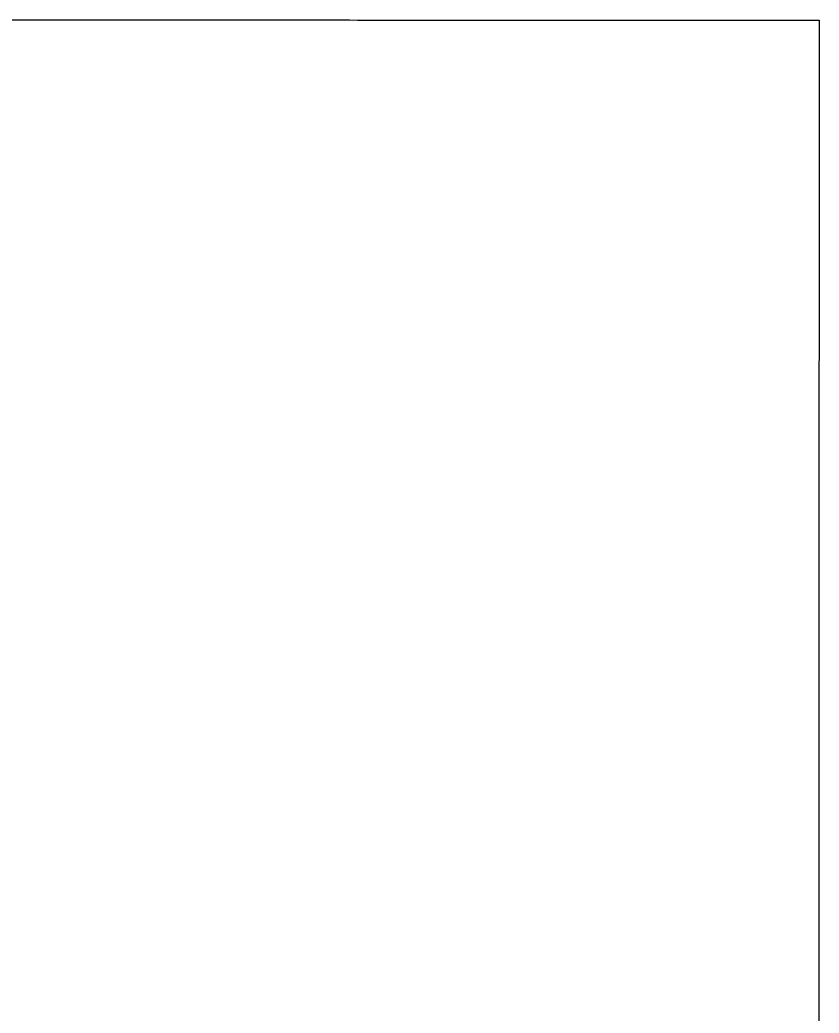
# Model space of a CAD drawing. Extents: x -7.3 to 34, y 0 to 22.
# Drawn here: x 32.86257 to 32.8836, y 3.85476 to 3.88091 of the extents above; entities that cross this region are included whole.
import ezdxf

# ---------------------------------------------------------------- set-up
doc = ezdxf.new("R2010")
doc.units = 0
doc.layers.add('SH_Data', color=7, linetype='Continuous')

msp = doc.modelspace()

# ---------------------------------------------------------------- linework, layer by layer
at = {"layer": 'SH_Data'}
for p, q in [((32.862066, 3.880913), (32.862983, 3.880913)), ((32.862983, 3.880913), (32.863899, 3.880912)), ((32.863899, 3.880912), (32.864814, 3.880912)), ((32.864814, 3.880912), (32.86527, 3.880912)), ((32.86527, 3.880912), (32.865724, 3.880912)), ((32.865724, 3.880912), (32.866178, 3.880911)), ((32.866178, 3.880911), (32.86663, 3.880911)), ((32.86663, 3.880911), (32.86708, 3.880911)), ((32.86708, 3.880911), (32.867529, 3.880911)), ((32.867529, 3.880911), (32.867975, 3.880911)), ((32.867975, 3.880911), (32.86842, 3.880911)), ((32.86842, 3.880911), (32.868861, 3.88091)), ((32.868861, 3.88091), (32.8693, 3.88091)), ((32.8693, 3.88091), (32.869736, 3.88091)), ((32.869736, 3.88091), (32.869953, 3.88091)), ((32.869953, 3.88091), (32.87017, 3.88091)), ((32.87017, 3.88091), (32.870385, 3.88091)), ((32.870385, 3.88091), (32.870599, 3.88091)), ((32.870599, 3.88091), (32.870813, 3.88091)), ((32.870813, 3.88091), (32.871026, 3.88091)), ((32.871026, 3.88091), (32.871238, 3.88091)), ((32.871238, 3.88091), (32.871449, 3.880909)), ((32.871449, 3.880909), (32.871659, 3.880909)), ((32.871659, 3.880909), (32.871868, 3.880909)), ((32.871868, 3.880909), (32.872076, 3.880909)), ((32.872076, 3.880909), (32.872283, 3.880909)), ((32.872283, 3.880909), (32.872488, 3.880909)), ((32.872488, 3.880909), (32.872693, 3.880909)), ((32.872693, 3.880909), (32.872897, 3.880909)), ((32.872897, 3.880909), (32.873099, 3.880909)), ((32.873099, 3.880909), (32.873301, 3.880909)), ((32.873301, 3.880909), (32.873501, 3.880909)), ((32.873501, 3.880909), (32.8737, 3.880909)), ((32.8737, 3.880909), (32.873898, 3.880909)), ((32.873898, 3.880909), (32.874094, 3.880909)), ((32.874094, 3.880909), (32.87429, 3.880908)), ((32.87429, 3.880908), (32.874483, 3.880908)), ((32.874483, 3.880908), (32.874676, 3.880908)), ((32.874676, 3.880908), (32.874867, 3.880908)), ((32.874867, 3.880908), (32.875057, 3.880908)), ((32.875057, 3.880908), (32.875246, 3.880908)), ((32.875246, 3.880908), (32.875433, 3.880908)), ((32.875433, 3.880908), (32.875618, 3.880908)), ((32.875618, 3.880908), (32.875802, 3.880908)), ((32.875802, 3.880908), (32.875985, 3.880908)), ((32.875985, 3.880908), (32.876166, 3.880908)), ((32.876166, 3.880908), (32.876346, 3.880908)), ((32.876346, 3.880908), (32.876523, 3.880908)), ((32.876523, 3.880908), (32.8767, 3.880908)), ((32.8767, 3.880908), (32.876875, 3.880907)), ((32.876875, 3.880907), (32.877048, 3.880907)), ((32.877048, 3.880907), (32.877219, 3.880907)), ((32.877219, 3.880907), (32.877389, 3.880907)), ((32.877389, 3.880907), (32.877557, 3.880907)), ((32.877557, 3.880907), (32.877723, 3.880907)), ((32.877723, 3.880907), (32.877887, 3.880907)), ((32.877887, 3.880907), (32.87805, 3.880907)), ((32.87805, 3.880907), (32.878211, 3.880907)), ((32.878211, 3.880907), (32.87837, 3.880907)), ((32.87837, 3.880907), (32.878527, 3.880907)), ((32.878527, 3.880907), (32.878682, 3.880907)), ((32.878682, 3.880907), (32.878836, 3.880907)), ((32.878836, 3.880907), (32.878987, 3.880907)), ((32.878987, 3.880907), (32.879136, 3.880907)), ((32.879136, 3.880907), (32.879284, 3.880907)), ((32.879284, 3.880907), (32.879429, 3.880907)), ((32.879429, 3.880907), (32.879572, 3.880906)), ((32.879572, 3.880906), (32.879714, 3.880906)), ((32.879714, 3.880906), (32.879853, 3.880906)), ((32.879853, 3.880906), (32.87999, 3.880906)), ((32.87999, 3.880906), (32.880125, 3.880906)), ((32.880125, 3.880906), (32.880258, 3.880906)), ((32.880258, 3.880906), (32.880388, 3.880906)), ((32.880388, 3.880906), (32.880517, 3.880906)), ((32.880517, 3.880906), (32.880643, 3.880906)), ((32.880643, 3.880906), (32.880767, 3.880906)), ((32.880767, 3.880906), (32.880888, 3.880906)), ((32.880888, 3.880906), (32.881007, 3.880906)), ((32.881007, 3.880906), (32.881124, 3.880906)), ((32.881124, 3.880906), (32.881239, 3.880906)), ((32.881239, 3.880906), (32.881351, 3.880906)), ((32.881351, 3.880906), (32.881461, 3.880906)), ((32.881461, 3.880906), (32.881568, 3.880906)), ((32.881568, 3.880906), (32.881673, 3.880906)), ((32.881673, 3.880906), (32.881775, 3.880906)), ((32.881775, 3.880906), (32.881875, 3.880906)), ((32.881875, 3.880906), (32.881972, 3.880906)), ((32.881972, 3.880906), (32.882067, 3.880906)), ((32.882067, 3.880906), (32.882159, 3.880906)), ((32.882159, 3.880906), (32.882249, 3.880905)), ((32.882249, 3.880905), (32.882336, 3.880905)), ((32.882336, 3.880905), (32.88242, 3.880905)), ((32.88242, 3.880905), (32.882502, 3.880905)), ((32.882502, 3.880905), (32.882581, 3.880905)), ((32.882581, 3.880905), (32.882657, 3.880905)), ((32.882657, 3.880905), (32.88273, 3.880905)), ((32.88273, 3.880905), (32.882801, 3.880905)), ((32.882801, 3.880905), (32.882869, 3.880905)), ((32.882869, 3.880905), (32.882934, 3.880905)), ((32.882934, 3.880905), (32.882996, 3.880905)), ((32.882996, 3.880905), (32.883055, 3.880905)), ((32.883055, 3.880905), (32.883111, 3.880905)), ((32.883111, 3.880905), (32.883165, 3.880905)), ((32.883165, 3.880905), (32.883215, 3.880905)), ((32.883215, 3.880905), (32.883263, 3.880905)), ((32.883263, 3.880905), (32.883307, 3.880905)), ((32.883307, 3.880905), (32.883349, 3.880905)), ((32.883349, 3.880905), (32.883387, 3.880905)), ((32.883387, 3.880905), (32.883423, 3.880905)), ((32.883423, 3.880905), (32.883439, 3.880905)), ((32.883439, 3.880905), (32.883455, 3.880905)), ((32.883455, 3.880905), (32.88347, 3.880905)), ((32.88347, 3.880905), (32.883484, 3.880905)), ((32.883484, 3.880905), (32.883497, 3.880905)), ((32.883497, 3.880905), (32.88351, 3.880905)), ((32.88351, 3.880905), (32.883522, 3.880905)), ((32.883522, 3.880905), (32.883533, 3.880905)), ((32.883533, 3.880905), (32.883543, 3.880905)), ((32.883543, 3.880905), (32.883552, 3.880905)), ((32.883552, 3.880905), (32.883561, 3.880905)), ((32.883561, 3.880905), (32.883569, 3.880905)), ((32.883569, 3.880905), (32.883576, 3.880905)), ((32.883576, 3.880905), (32.883582, 3.880905)), ((32.883582, 3.880905), (32.883587, 3.880905)), ((32.883587, 3.880905), (32.883592, 3.880905)), ((32.883592, 3.880905), (32.883595, 3.880905)), ((32.883595, 3.880905), (32.883598, 3.880905)), ((32.883598, 3.880905), (32.8836, 3.880905)), ((32.8836, 3.880905), (32.883601, 3.880905)), ((32.883601, 3.880905), (32.883602, 3.880905)), ((32.883602, 3.880905), (32.883602, 3.880904)), ((32.883602, 3.880904), (32.883602, 3.880902)), ((32.883602, 3.880902), (32.883602, 3.8809)), ((32.883602, 3.8809), (32.883602, 3.880896)), ((32.883602, 3.880896), (32.883602, 3.88089)), ((32.883602, 3.88089), (32.883602, 3.880884)), ((32.883602, 3.880884), (32.883602, 3.880877)), ((32.883602, 3.880877), (32.883602, 3.880868)), ((32.883602, 3.880868), (32.883602, 3.880859)), ((32.883602, 3.880859), (32.883602, 3.880848)), ((32.883602, 3.880848), (32.883602, 3.880837)), ((32.883602, 3.880837), (32.883602, 3.880824)), ((32.883602, 3.880824), (32.883602, 3.88081)), ((32.883602, 3.88081), (32.883602, 3.880795)), ((32.883602, 3.880795), (32.883602, 3.880779)), ((32.883602, 3.880779), (32.883602, 3.880762)), ((32.883602, 3.880762), (32.883602, 3.880744)), ((32.883602, 3.880744), (32.883602, 3.880725)), ((32.883602, 3.880725), (32.883602, 3.880704)), ((32.883602, 3.880704), (32.883602, 3.880683)), ((32.883602, 3.880683), (32.883602, 3.880661)), ((32.883602, 3.880661), (32.883602, 3.880637)), ((32.883602, 3.880637), (32.883602, 3.880612)), ((32.883602, 3.880612), (32.883602, 3.880587)), ((32.883602, 3.880587), (32.883602, 3.88056)), ((32.883602, 3.88056), (32.883602, 3.880532)), ((32.883602, 3.880532), (32.883602, 3.880503)), ((32.883602, 3.880503), (32.883602, 3.880474)), ((32.883602, 3.880474), (32.883602, 3.880443)), ((32.883602, 3.880443), (32.883602, 3.880411)), ((32.883602, 3.880411), (32.883602, 3.880378)), ((32.883602, 3.880378), (32.883602, 3.880344)), ((32.883602, 3.880344), (32.883602, 3.880308)), ((32.883602, 3.880308), (32.883602, 3.880272)), ((32.883602, 3.880076), (32.883601, 3.880034)), ((32.883602, 3.880272), (32.883602, 3.880235)), ((32.883602, 3.880235), (32.883602, 3.880197)), ((32.883602, 3.880197), (32.883602, 3.880158)), ((32.883602, 3.880158), (32.883602, 3.880117)), ((32.883602, 3.880117), (32.883602, 3.880076)), ((32.883601, 3.880034), (32.883601, 3.87999)), ((32.883601, 3.87999), (32.883601, 3.879946)), ((32.883601, 3.879946), (32.883601, 3.8799)), ((32.883601, 3.8799), (32.883601, 3.879854)), ((32.883601, 3.879854), (32.883601, 3.879806)), ((32.883601, 3.879806), (32.883601, 3.879758)), ((32.883601, 3.879758), (32.883601, 3.879708)), ((32.883601, 3.879708), (32.883601, 3.879658)), ((32.883601, 3.879658), (32.883601, 3.879606)), ((32.883601, 3.879606), (32.883601, 3.879554)), ((32.883601, 3.879554), (32.883601, 3.8795)), ((32.883601, 3.8795), (32.883601, 3.879446)), ((32.883601, 3.879446), (32.883601, 3.87939)), ((32.883601, 3.87939), (32.883601, 3.879334)), ((32.883601, 3.879334), (32.883601, 3.879276)), ((32.883601, 3.879276), (32.883601, 3.879217)), ((32.883601, 3.879217), (32.883601, 3.879158)), ((32.883601, 3.879158), (32.883601, 3.879097)), ((32.883601, 3.879097), (32.883601, 3.879036)), ((32.883601, 3.879036), (32.883601, 3.878973)), ((32.883601, 3.878973), (32.883601, 3.87891)), ((32.883601, 3.87891), (32.883601, 3.878845)), ((32.883601, 3.878845), (32.883601, 3.87878)), ((32.883601, 3.87878), (32.883601, 3.878713)), ((32.883601, 3.878713), (32.883601, 3.878646)), ((32.883601, 3.878646), (32.883601, 3.878577)), ((32.883601, 3.878577), (32.883601, 3.878508)), ((32.883601, 3.878508), (32.883601, 3.878438)), ((32.883601, 3.878438), (32.883601, 3.878366)), ((32.883601, 3.878366), (32.883601, 3.878294)), ((32.883601, 3.878294), (32.883601, 3.878221)), ((32.883601, 3.878221), (32.883601, 3.878146)), ((32.883601, 3.878146), (32.883601, 3.878071)), ((32.883601, 3.878071), (32.883601, 3.877995)), ((32.883601, 3.877995), (32.883601, 3.877918)), ((32.883601, 3.877918), (32.883601, 3.87784)), ((32.883601, 3.87784), (32.883601, 3.877761)), ((32.883601, 3.877761), (32.883601, 3.877681)), ((32.883601, 3.877435), (32.8836, 3.877351)), ((32.883601, 3.877681), (32.883601, 3.8776)), ((32.883601, 3.8776), (32.883601, 3.877518)), ((32.883601, 3.877518), (32.883601, 3.877435)), ((32.8836, 3.877351), (32.8836, 3.877267)), ((32.8836, 3.877267), (32.8836, 3.877181)), ((32.8836, 3.877181), (32.8836, 3.877094)), ((32.8836, 3.877094), (32.8836, 3.877007)), ((32.8836, 3.877007), (32.8836, 3.876918)), ((32.8836, 3.876918), (32.8836, 3.876829)), ((32.8836, 3.876829), (32.8836, 3.876739)), ((32.8836, 3.876739), (32.8836, 3.876648)), ((32.8836, 3.876648), (32.8836, 3.876555)), ((32.8836, 3.876555), (32.8836, 3.876462)), ((32.8836, 3.876462), (32.8836, 3.876368)), ((32.8836, 3.876368), (32.8836, 3.876273)), ((32.8836, 3.876273), (32.8836, 3.876177)), ((32.8836, 3.876177), (32.8836, 3.876081)), ((32.8836, 3.876081), (32.8836, 3.875983)), ((32.8836, 3.875983), (32.8836, 3.875884)), ((32.8836, 3.875884), (32.8836, 3.875785)), ((32.8836, 3.875785), (32.8836, 3.875684)), ((32.8836, 3.875684), (32.8836, 3.875583)), ((32.8836, 3.875583), (32.8836, 3.875481)), ((32.8836, 3.875481), (32.8836, 3.875378)), ((32.8836, 3.875378), (32.8836, 3.875274)), ((32.8836, 3.875274), (32.8836, 3.875169)), ((32.8836, 3.875169), (32.8836, 3.875063)), ((32.8836, 3.875063), (32.8836, 3.874956)), ((32.8836, 3.874956), (32.8836, 3.874848)), ((32.8836, 3.874848), (32.8836, 3.87474)), ((32.8836, 3.87474), (32.883599, 3.874631)), ((32.883599, 3.874631), (32.883599, 3.87452)), ((32.883599, 3.87452), (32.883599, 3.874409)), ((32.883599, 3.874409), (32.883599, 3.874297)), ((32.883599, 3.874297), (32.883599, 3.874184)), ((32.883599, 3.874184), (32.883599, 3.87407)), ((32.883599, 3.87407), (32.883599, 3.873956)), ((32.883599, 3.873956), (32.883599, 3.87384)), ((32.883599, 3.87384), (32.883599, 3.873724)), ((32.883599, 3.873724), (32.883599, 3.873606)), ((32.883599, 3.873606), (32.883599, 3.873488)), ((32.883599, 3.873488), (32.883599, 3.873369)), ((32.883599, 3.873369), (32.883599, 3.873249)), ((32.883599, 3.873249), (32.883599, 3.873129)), ((32.883599, 3.873129), (32.883599, 3.873007)), ((32.883599, 3.873007), (32.883599, 3.872885)), ((32.883599, 3.872885), (32.883599, 3.872761)), ((32.883599, 3.872761), (32.883599, 3.872637)), ((32.883599, 3.872637), (32.883599, 3.872512)), ((32.883599, 3.872512), (32.883599, 3.872386)), ((32.883599, 3.872386), (32.883599, 3.872259)), ((32.883599, 3.872259), (32.883599, 3.872132)), ((32.883599, 3.872004), (32.883598, 3.871874)), ((32.883599, 3.872132), (32.883599, 3.872004)), ((32.883598, 3.871874), (32.883598, 3.871744)), ((32.883598, 3.871744), (32.883598, 3.871613)), ((32.883598, 3.871613), (32.883598, 3.871481)), ((32.883598, 3.871481), (32.883598, 3.871349)), ((32.883598, 3.871349), (32.883598, 3.871215)), ((32.883598, 3.871215), (32.883598, 3.871081)), ((32.883598, 3.871081), (32.883598, 3.870946)), ((32.883598, 3.870946), (32.883598, 3.87081)), ((32.883598, 3.87081), (32.883598, 3.870674)), ((32.883598, 3.870674), (32.883598, 3.870536)), ((32.883598, 3.870536), (32.883598, 3.870398)), ((32.883598, 3.870398), (32.883598, 3.870258)), ((32.883598, 3.870258), (32.883598, 3.870118)), ((32.883598, 3.870118), (32.883598, 3.869978)), ((32.883598, 3.869978), (32.883598, 3.869836)), ((32.883598, 3.869836), (32.883598, 3.869694)), ((32.883598, 3.869694), (32.883598, 3.86955)), ((32.883598, 3.86955), (32.883598, 3.869406)), ((32.883598, 3.869406), (32.883598, 3.869262)), ((32.883598, 3.869262), (32.883597, 3.869116)), ((32.883597, 3.869116), (32.883597, 3.868969)), ((32.883597, 3.868969), (32.883597, 3.868822)), ((32.883597, 3.868822), (32.883597, 3.868674)), ((32.883597, 3.868674), (32.883597, 3.868525)), ((32.883597, 3.868525), (32.883597, 3.868376)), ((32.883597, 3.868376), (32.883597, 3.868225)), ((32.883597, 3.868225), (32.883597, 3.868074)), ((32.883597, 3.868074), (32.883597, 3.867922)), ((32.883597, 3.867922), (32.883597, 3.86777)), ((32.883597, 3.86777), (32.883597, 3.867616)), ((32.883597, 3.867616), (32.883597, 3.867462)), ((32.883597, 3.867462), (32.883597, 3.867151)), ((32.883597, 3.867151), (32.883597, 3.866837)), ((32.883597, 3.866837), (32.883596, 3.86652)), ((32.883596, 3.86652), (32.883596, 3.8662)), ((32.883596, 3.8662), (32.883596, 3.865876)), ((32.883596, 3.865876), (32.883596, 3.86555)), ((32.883596, 3.86555), (32.883596, 3.865221)), ((32.883596, 3.865221), (32.883596, 3.864889)), ((32.883596, 3.864889), (32.883596, 3.864554)), ((32.883596, 3.864554), (32.883596, 3.864215)), ((32.883596, 3.864215), (32.883596, 3.863874)), ((32.883596, 3.863874), (32.883595, 3.86353)), ((32.883595, 3.86353), (32.883595, 3.863183)), ((32.883595, 3.863183), (32.883595, 3.862834)), ((32.883595, 3.862834), (32.883595, 3.862481)), ((32.883595, 3.862481), (32.883595, 3.862125)), ((32.883595, 3.862125), (32.883595, 3.861767)), ((32.883595, 3.861767), (32.883595, 3.861406)), ((32.883595, 3.861406), (32.883594, 3.861042)), ((32.883594, 3.861042), (32.883594, 3.860675)), ((32.883594, 3.860675), (32.883594, 3.860306)), ((32.883594, 3.860306), (32.883594, 3.859933)), ((32.883594, 3.859933), (32.883594, 3.859558)), ((32.883594, 3.859558), (32.883594, 3.85918)), ((32.883594, 3.85918), (32.883594, 3.8588)), ((32.883594, 3.8588), (32.883594, 3.858416)), ((32.883594, 3.858416), (32.883593, 3.858031)), ((32.883593, 3.858031), (32.883593, 3.857642)), ((32.883593, 3.857642), (32.883593, 3.857251)), ((32.883593, 3.857251), (32.883593, 3.856857)), ((32.883593, 3.856857), (32.883593, 3.85646)), ((32.883593, 3.85646), (32.883593, 3.856061)), ((32.883593, 3.856061), (32.883592, 3.85566)), ((32.883592, 3.85566), (32.883592, 3.855255)), ((32.883592, 3.855255), (32.883592, 3.854849)), ((32.883592, 3.854849), (32.883592, 3.854439))]:
    msp.add_line(p, q, dxfattribs=at)
msp.add_lwpolyline([(32.862066, 3.880913), (32.862983, 3.880913), (32.863899, 3.880912), (32.864814, 3.880912), (32.86527, 3.880912), (32.865724, 3.880912), (32.866178, 3.880911), (32.86663, 3.880911), (32.86708, 3.880911), (32.867529, 3.880911), (32.867975, 3.880911), (32.86842, 3.880911), (32.868861, 3.88091), (32.8693, 3.88091), (32.869736, 3.88091), (32.869953, 3.88091), (32.87017, 3.88091), (32.870385, 3.88091), (32.870599, 3.88091), (32.870813, 3.88091), (32.871026, 3.88091), (32.871238, 3.88091), (32.871449, 3.880909), (32.871659, 3.880909), (32.871868, 3.880909), (32.872076, 3.880909), (32.872283, 3.880909), (32.872488, 3.880909), (32.872693, 3.880909), (32.872897, 3.880909), (32.873099, 3.880909), (32.873301, 3.880909), (32.873501, 3.880909), (32.8737, 3.880909), (32.873898, 3.880909), (32.874094, 3.880909), (32.87429, 3.880908), (32.874483, 3.880908), (32.874676, 3.880908), (32.874867, 3.880908), (32.875057, 3.880908), (32.875246, 3.880908), (32.875433, 3.880908), (32.875618, 3.880908), (32.875802, 3.880908), (32.875985, 3.880908), (32.876166, 3.880908), (32.876346, 3.880908), (32.876523, 3.880908), (32.8767, 3.880908), (32.876875, 3.880907), (32.877048, 3.880907), (32.877219, 3.880907), (32.877389, 3.880907), (32.877557, 3.880907), (32.877723, 3.880907), (32.877887, 3.880907), (32.87805, 3.880907), (32.878211, 3.880907), (32.87837, 3.880907), (32.878527, 3.880907), (32.878682, 3.880907), (32.878836, 3.880907), (32.878987, 3.880907), (32.879136, 3.880907), (32.879284, 3.880907), (32.879429, 3.880907), (32.879572, 3.880906), (32.879714, 3.880906), (32.879853, 3.880906), (32.87999, 3.880906), (32.880125, 3.880906), (32.880258, 3.880906), (32.880388, 3.880906), (32.880517, 3.880906), (32.880643, 3.880906), (32.880767, 3.880906), (32.880888, 3.880906), (32.881007, 3.880906), (32.881124, 3.880906), (32.881239, 3.880906), (32.881351, 3.880906), (32.881461, 3.880906), (32.881568, 3.880906), (32.881673, 3.880906), (32.881775, 3.880906), (32.881875, 3.880906), (32.881972, 3.880906), (32.882067, 3.880906), (32.882159, 3.880906), (32.882249, 3.880905), (32.882336, 3.880905), (32.88242, 3.880905), (32.882502, 3.880905), (32.882581, 3.880905), (32.882657, 3.880905), (32.88273, 3.880905), (32.882801, 3.880905), (32.882869, 3.880905), (32.882934, 3.880905), (32.882996, 3.880905), (32.883055, 3.880905), (32.883111, 3.880905), (32.883165, 3.880905), (32.883215, 3.880905), (32.883263, 3.880905), (32.883307, 3.880905), (32.883349, 3.880905), (32.883387, 3.880905), (32.883423, 3.880905), (32.883439, 3.880905), (32.883455, 3.880905), (32.88347, 3.880905), (32.883484, 3.880905), (32.883497, 3.880905), (32.88351, 3.880905), (32.883522, 3.880905), (32.883533, 3.880905), (32.883543, 3.880905), (32.883552, 3.880905), (32.883561, 3.880905), (32.883569, 3.880905), (32.883576, 3.880905), (32.883582, 3.880905), (32.883587, 3.880905), (32.883592, 3.880905), (32.883595, 3.880905), (32.883598, 3.880905), (32.8836, 3.880905), (32.883601, 3.880905), (32.883602, 3.880905), (32.883602, 3.880904), (32.883602, 3.880902), (32.883602, 3.8809), (32.883602, 3.880896), (32.883602, 3.88089), (32.883602, 3.880884), (32.883602, 3.880877), (32.883602, 3.880868), (32.883602, 3.880859), (32.883602, 3.880848), (32.883602, 3.880837), (32.883602, 3.880824), (32.883602, 3.88081), (32.883602, 3.880795), (32.883602, 3.880779), (32.883602, 3.880762), (32.883602, 3.880744), (32.883602, 3.880725), (32.883602, 3.880704), (32.883602, 3.880683), (32.883602, 3.880661), (32.883602, 3.880637), (32.883602, 3.880612), (32.883602, 3.880587), (32.883602, 3.88056), (32.883602, 3.880532), (32.883602, 3.880503), (32.883602, 3.880474), (32.883602, 3.880443), (32.883602, 3.880411), (32.883602, 3.880378), (32.883602, 3.880344), (32.883602, 3.880308), (32.883602, 3.880272), (32.883602, 3.880235), (32.883602, 3.880197), (32.883602, 3.880158), (32.883602, 3.880117), (32.883602, 3.880076), (32.883601, 3.880034), (32.883601, 3.87999), (32.883601, 3.879946), (32.883601, 3.8799), (32.883601, 3.879854), (32.883601, 3.879806), (32.883601, 3.879758), (32.883601, 3.879708), (32.883601, 3.879658), (32.883601, 3.879606), (32.883601, 3.879554), (32.883601, 3.8795), (32.883601, 3.879446), (32.883601, 3.87939), (32.883601, 3.879334), (32.883601, 3.879276), (32.883601, 3.879217), (32.883601, 3.879158), (32.883601, 3.879097), (32.883601, 3.879036), (32.883601, 3.878973), (32.883601, 3.87891), (32.883601, 3.878845), (32.883601, 3.87878), (32.883601, 3.878713), (32.883601, 3.878646), (32.883601, 3.878577), (32.883601, 3.878508), (32.883601, 3.878438), (32.883601, 3.878366), (32.883601, 3.878294), (32.883601, 3.878221), (32.883601, 3.878146), (32.883601, 3.878071), (32.883601, 3.877995), (32.883601, 3.877918), (32.883601, 3.87784), (32.883601, 3.877761), (32.883601, 3.877681), (32.883601, 3.8776), (32.883601, 3.877518), (32.883601, 3.877435), (32.8836, 3.877351), (32.8836, 3.877267), (32.8836, 3.877181), (32.8836, 3.877094), (32.8836, 3.877007), (32.8836, 3.876918), (32.8836, 3.876829), (32.8836, 3.876739), (32.8836, 3.876648), (32.8836, 3.876555), (32.8836, 3.876462), (32.8836, 3.876368), (32.8836, 3.876273), (32.8836, 3.876177), (32.8836, 3.876081), (32.8836, 3.875983), (32.8836, 3.875884), (32.8836, 3.875785), (32.8836, 3.875684), (32.8836, 3.875583), (32.8836, 3.875481), (32.8836, 3.875378), (32.8836, 3.875274), (32.8836, 3.875169), (32.8836, 3.875063), (32.8836, 3.874956), (32.8836, 3.874848), (32.8836, 3.87474), (32.883599, 3.874631), (32.883599, 3.87452), (32.883599, 3.874409), (32.883599, 3.874297), (32.883599, 3.874184), (32.883599, 3.87407), (32.883599, 3.873956), (32.883599, 3.87384), (32.883599, 3.873724), (32.883599, 3.873606), (32.883599, 3.873488), (32.883599, 3.873369), (32.883599, 3.873249), (32.883599, 3.873129), (32.883599, 3.873007), (32.883599, 3.872885), (32.883599, 3.872761), (32.883599, 3.872637), (32.883599, 3.872512), (32.883599, 3.872386), (32.883599, 3.872259), (32.883599, 3.872132), (32.883599, 3.872004), (32.883598, 3.871874), (32.883598, 3.871744), (32.883598, 3.871613), (32.883598, 3.871481), (32.883598, 3.871349), (32.883598, 3.871215), (32.883598, 3.871081), (32.883598, 3.870946), (32.883598, 3.87081), (32.883598, 3.870674), (32.883598, 3.870536), (32.883598, 3.870398), (32.883598, 3.870258), (32.883598, 3.870118), (32.883598, 3.869978), (32.883598, 3.869836), (32.883598, 3.869694), (32.883598, 3.86955), (32.883598, 3.869406), (32.883598, 3.869262), (32.883597, 3.869116), (32.883597, 3.868969), (32.883597, 3.868822), (32.883597, 3.868674), (32.883597, 3.868525), (32.883597, 3.868376), (32.883597, 3.868225), (32.883597, 3.868074), (32.883597, 3.867922), (32.883597, 3.86777), (32.883597, 3.867616), (32.883597, 3.867462), (32.883597, 3.867151), (32.883597, 3.866837), (32.883596, 3.86652), (32.883596, 3.8662), (32.883596, 3.865876), (32.883596, 3.86555), (32.883596, 3.865221), (32.883596, 3.864889), (32.883596, 3.864554), (32.883596, 3.864215), (32.883596, 3.863874), (32.883595, 3.86353), (32.883595, 3.863183), (32.883595, 3.862834), (32.883595, 3.862481), (32.883595, 3.862125), (32.883595, 3.861767), (32.883595, 3.861406), (32.883594, 3.861042), (32.883594, 3.860675), (32.883594, 3.860306), (32.883594, 3.859933), (32.883594, 3.859558), (32.883594, 3.85918), (32.883594, 3.8588), (32.883594, 3.858416), (32.883593, 3.858031), (32.883593, 3.857642), (32.883593, 3.857251), (32.883593, 3.856857), (32.883593, 3.85646), (32.883593, 3.856061), (32.883592, 3.85566), (32.883592, 3.855255), (32.883592, 3.854849), (32.883592, 3.854439)], dxfattribs=at)

doc.saveas('drawing.dxf')
